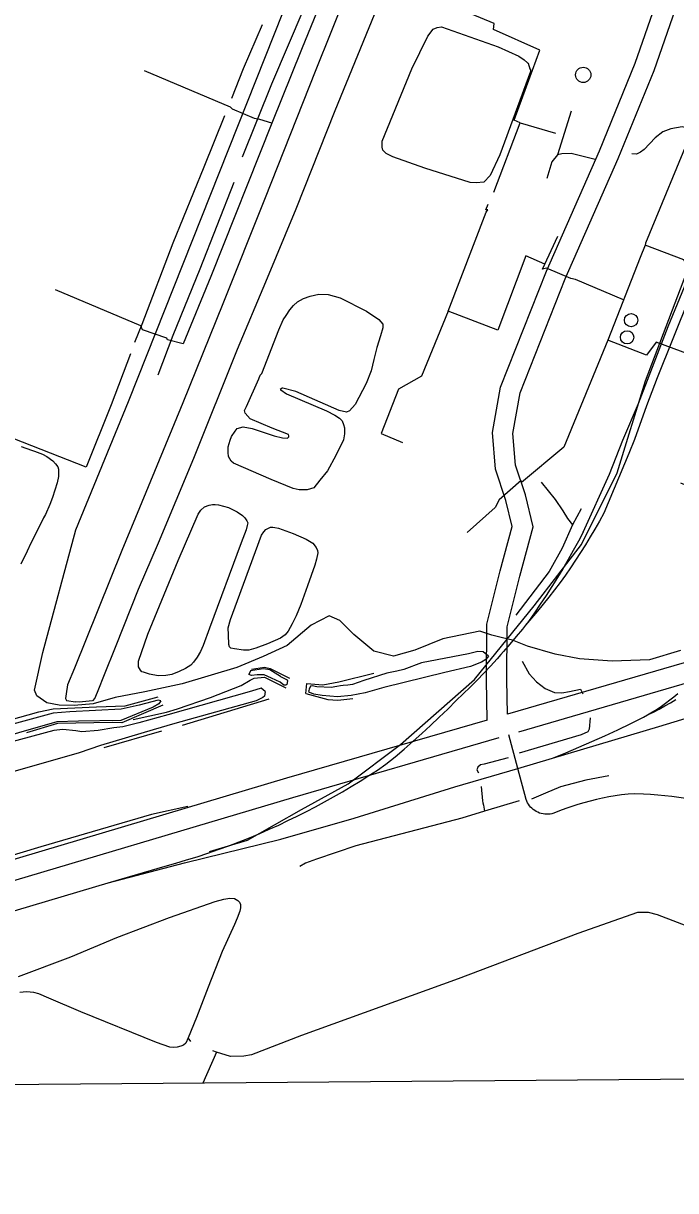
# Model space of a CAD drawing. Extents: x 3567028 to 3605064, y 510945 to 536587.
# Drawn here: x 3589763 to 3590726, y 516349 to 518073 of the extents above; entities that cross this region are included whole.
import ezdxf

# ---------------------------------------------------------------- set-up
doc = ezdxf.new("R2010")
doc.units = 0
for name, color, linetype in [('V-DOMW-TANK', 7, 'Continuous'), ('V-FLOD-BASE', 7, 'Continuous'), ('V-GRID-FRAM', 7, 'Continuous'), ('V-RAIL-TRAK', 7, 'Continuous'), ('V-ROAD-CNTR', 7, 'Continuous'), ('V-SITE-OTLN', 7, 'Continuous'), ('V-SITE-VEGE', 7, 'Continuous'), ('V-TOPO-SHOR', 7, 'Continuous'), ('V-UTIL-LINE', 7, 'Continuous')]:
    doc.layers.add(name, color=color, linetype=linetype)

msp = doc.modelspace()

# ---------------------------------------------------------------- linework, layer by layer
at = {"layer": 'V-DOMW-TANK'}
for centre, radius in [((3590589.8, 517996.8), 11.3), ((3590660.5, 517634.5), 9.8), ((3590654.6, 517609.2), 9.8)]:
    msp.add_circle(centre, radius, dxfattribs=at)
at = {"layer": 'V-FLOD-BASE'}
for p, q in [((3589998, 517036.6), (3590125.7, 517075.1)), ((3589966.7, 517027.7), (3589881.8, 517003))]:
    msp.add_line(p, q, dxfattribs=at)
for points in [[(3590099.6, 517119.3), (3590118.8, 517121.9), (3590127.4, 517120.2), (3590155.7, 517105.7)], [(3590084.5, 517095), (3590097.8, 517102.8), (3590103.8, 517106), (3590118.8, 517107.5), (3590142.8, 517095.7), (3590150.4, 517091.5)], [(3590180.2, 517083.2), (3590181.6, 517097.8), (3590205, 517095.9), (3590228.6, 517100.6), (3590280.6, 517113.1)], [(3589925, 517044.7), (3589974, 517055.8), (3589990.2, 517060.6), (3590039.4, 517077.2), (3590084.5, 517095)], [(3590180.2, 517083.2), (3590212.3, 517074.1), (3590227.3, 517073.1), (3590249.4, 517075.9)], [(3589669.3, 517023.5), (3589785.5, 517056.3), (3589806.8, 517060.3), (3589870.7, 517063.4), (3589912.9, 517064.8), (3589962, 517078.4)], [(3589968.7, 517065.8), (3589908, 517039.9), (3589894.1, 517040.2), (3589813.4, 517038.9), (3589767.2, 517025.2)]]:
    msp.add_lwpolyline(points, dxfattribs=at)
at = {"layer": 'V-GRID-FRAM'}
msp.add_lwpolyline([(3571081.5, 534531.3), (3602744.1, 534798.4), (3602905.4, 516616.2), (3571226.9, 516349), (3571081.5, 534531.3)], dxfattribs=at)
at = {"layer": 'V-RAIL-TRAK'}
for points in [[(3591255.5, 518913), (3591249.6, 518883.1), (3591232, 518821), (3591196.7, 518727.1), (3591154.4, 518623.3), (3591102.2, 518490.8), (3591047, 518371.8), (3591036.4, 518353), (3591021.7, 518327.8), (3590997, 518283.8), (3590970, 518215.8), (3590920.7, 518094.4), (3590867.2, 517961.3), (3590808.5, 517812.9), (3590746.2, 517666.9), (3590699.2, 517549.6), (3590683.5, 517508)], [(3590671.7, 517511.4), (3590715.2, 517625.2), (3590766.9, 517750.7), (3590811.5, 517860.9), (3590821.9, 517887.6)], [(3590589.9, 517321.6), (3590628.6, 517407.3), (3590648.2, 517457.1), (3590671.7, 517511.4)], [(3590683.5, 517508), (3590665.5, 517458.2), (3590657.1, 517437.5), (3590620.1, 517349.6)], [(3590620.1, 517349.6), (3590613.7, 517337.8), (3590607, 517326), (3590600.2, 517314.4), (3590593.2, 517302.9), (3590586, 517291.5), (3590578.6, 517280.2), (3590571.1, 517269), (3590563.4, 517258), (3590555.5, 517247.1), (3590547.4, 517236.3), (3590539.1, 517225.6), (3590530.7, 517215.1), (3590522.1, 517204.7), (3590513.4, 517194.4), (3590504.5, 517184.3)], [(3590589.9, 517321.6), (3590582.6, 517308), (3590575.1, 517294.4), (3590567.5, 517280.9), (3590559.7, 517267.5), (3590551.6, 517254.3), (3590543.4, 517241.1), (3590535, 517228.1), (3590526.4, 517215.2), (3590517.7, 517202.4), (3590508.8, 517189.7), (3590504.5, 517184.3), (3590499.9, 517178.4), (3590490.8, 517167.2), (3590481.6, 517156.1), (3590472.2, 517145.2), (3590468.3, 517140.8), (3590462.6, 517134.4), (3590452.9, 517123.7), (3590443.1, 517113.2), (3590433.1, 517102.8), (3590422.9, 517092.6), (3590412.6, 517082.5), (3590402.2, 517072.6)], [(3589888.1, 516803.5), (3590000.9, 516833.1), (3590143, 516868.3), (3590251.4, 516899.2), (3590400.2, 516945.1), (3590493.2, 516972.4), (3590544.4, 516987.5), (3590701.3, 517034.2), (3590758.1, 517051.7), (3590796.5, 517063.6), (3590812.3, 517068.4), (3590823.3, 517071.7), (3590906.2, 517096.7), (3590955.8, 517111.6), (3591058.1, 517141.8), (3591248.1, 517199.1)], [(3590544.4, 516987.5), (3590563.9, 516995.5), (3590583.3, 517003.7), (3590602.6, 517012.2), (3590621.8, 517020.8), (3590641, 517029.7), (3590660, 517038.8), (3590678.9, 517048.2), (3590684.9, 517051.5), (3590692.3, 517055.9), (3590698.8, 517060.1), (3590705.2, 517064.4), (3590711.5, 517068.9), (3590717.7, 517073.6), (3590723.7, 517078.4), (3590729.6, 517083.4)], [(3589707.5, 516750), (3589888.1, 516803.5), (3589972.1, 516828.1), (3589987.9, 516832.6), (3590003.7, 516837.3), (3590019.5, 516842.2), (3590035.1, 516847.3), (3590050.7, 516852.7), (3590066.2, 516858.3), (3590081.6, 516864.2), (3590096.9, 516870.2), (3590112.1, 516876.5), (3590126.1, 516882.6), (3590139.9, 516888.9), (3590153.6, 516895.4), (3590167.3, 516902.1), (3590180.8, 516908.9), (3590194.3, 516916), (3590207.7, 516923.2), (3590220.9, 516930.6), (3590234.1, 516938.1), (3590247.2, 516945.9), (3590260.1, 516953.8), (3590273, 516961.9), (3590285.7, 516970.2), (3590298.3, 516978.7), (3590311.8, 516989.8), (3590325.2, 517001.1), (3590338.4, 517012.6), (3590351.4, 517024.3), (3590364.4, 517036.1), (3590377.1, 517048.1), (3590389.7, 517060.2), (3590402.2, 517072.6)], [(3590684.9, 517051.5), (3590693.4, 517055.8), (3590701.9, 517060.2), (3590710.3, 517064.8), (3590718.5, 517069.6), (3590726.7, 517074.5)]]:
    msp.add_lwpolyline(points, dxfattribs=at)
at = {"layer": 'V-ROAD-CNTR'}
msp.add_line((3590493.2, 516972.4), (3590480, 517022.1), dxfattribs=at)
for points in [[(3590037.7, 516849.8), (3590093.7, 516866.7), (3590173.7, 516911.7), (3590242.5, 516949.7), (3590319.8, 517007.9), (3590429.4, 517103.9), (3590517.3, 517212.7), (3590587.5, 517303.4), (3590639.9, 517409), (3590682, 517545.1), (3590817.3, 517900.9), (3590846.9, 517975.6), (3591001.8, 518326.9), (3591388.2, 519263.3), (3591553.5, 519661.6), (3591562.7, 519731.5), (3591568.1, 519837.3), (3591569.8, 519930.2), (3591562.8, 520003.4), (3591537.7, 520117), (3591496.4, 520299.2), (3591473.1, 520410.8)], [(3590477.9, 517052.7), (3590477.1, 517103.3), (3590477.6, 517181.7), (3590496.1, 517256.7), (3590515.9, 517329.3), (3590504.6, 517376.5), (3590489.7, 517420.6), (3590486, 517467.3), (3590496.6, 517527.3), (3590563.2, 517695.4), (3590641.5, 517873.1), (3590694.6, 518003.4), (3590761.4, 518196.1), (3590800.7, 518298.2), (3590885.2, 518413.1), (3590918.5, 518479.6)], [(3590448, 517044), (3590447.1, 517103.2), (3590447.6, 517185.4), (3590467.1, 517264.2), (3590484.9, 517329.8), (3590475.7, 517368.2), (3590460, 517414.5), (3590455.8, 517468.8), (3590467.6, 517535.5), (3590535.5, 517707), (3590613.9, 517884.8), (3590666.5, 518013.9), (3590725.9, 518185.4)], [(3591417, 517285.9), (3591157.9, 517218.9), (3590957.1, 517165), (3590747.5, 517099.8), (3590494.3, 517026.2)], [(3590876.9, 517171.5), (3590738.8, 517128.6), (3590477.9, 517052.7)], [(3590448, 517044), (3590151.6, 516957.9), (3589545.3, 516777.5), (3588874.3, 516576.1), (3588617.4, 516500.6)], [(3590465.2, 517017.8), (3590160.1, 516929.1), (3589686.7, 516788.2)], [(3590665.4, 516935.2), (3590656, 516934.4), (3590646.5, 516933.3), (3590637.2, 516931.9), (3590627.8, 516930.4), (3590618.5, 516928.6), (3590609.3, 516926.6), (3590600.1, 516924.3), (3590590.9, 516921.9), (3590581.8, 516919.2), (3590572.8, 516916.3), (3590563.9, 516913.2), (3590555, 516909.9), (3590546.2, 516906.3), (3590543.6, 516905.6), (3590541, 516905.1), (3590538.4, 516904.9), (3590535.7, 516904.8), (3590533.1, 516905), (3590530.4, 516905.3), (3590527.8, 516905.9), (3590525.3, 516906.7), (3590522.8, 516907.7), (3590520.5, 516908.9), (3590518.2, 516910.3), (3590516, 516911.8), (3590514, 516913.6), (3590512.1, 516915.4), (3590510.4, 516917.5), (3590508.9, 516919.6), (3590507.5, 516921.9), (3590506.3, 516924.3), (3590505.3, 516926.8), (3590493.2, 516972.4)], [(3590754.6, 516925.8), (3590751.9, 516926.3), (3590741.5, 516928.1), (3590731.1, 516929.7), (3590720.7, 516931.1), (3590710.3, 516932.3), (3590699.8, 516933.2), (3590689.3, 516933.9), (3590678.8, 516934.4), (3590665.4, 516935.2)]]:
    msp.add_lwpolyline(points, dxfattribs=at)
at = {"layer": 'V-SITE-OTLN'}
msp.add_lwpolyline([(3590733.3, 517146.8), (3590687.6, 517133.1), (3590632.8, 517131.1), (3590584.4, 517134.4), (3590548.3, 517141.3), (3590507.7, 517152.9), (3590485.5, 517161.8), (3590470.6, 517165.5), (3590454.9, 517169.4), (3590437.3, 517175.1), (3590382.3, 517163.9), (3590341.2, 517147), (3590309.4, 517138.4), (3590280.3, 517145.9), (3590250.7, 517170.4), (3590230.3, 517190.8), (3590214.3, 517198.1), (3590187.8, 517184), (3590152.5, 517153.9), (3590116.8, 517137.7), (3590077.9, 517121.5), (3589997.3, 517097.7), (3589942.4, 517085.7), (3589898.3, 517077.4), (3589865.7, 517068), (3589837.9, 517065.5), (3589815.6, 517065.9), (3589797.2, 517069.4), (3589782.8, 517079.7), (3589779.1, 517088.2), (3589791.7, 517143.5), (3589840.1, 517325.1), (3589918.2, 517514.5), (3590147, 518090.9)], dxfattribs=at)
at = {"layer": 'V-SITE-VEGE'}
msp.add_lwpolyline([(3589759.3, 517448), (3589774.6, 517442.5), (3589779.1, 517441.1), (3589790.9, 517436.5), (3589797.6, 517433.3), (3589806.2, 517426.9), (3589810.2, 517422.4), (3589813.8, 517417.8), (3589814.7, 517414.6), (3589814.6, 517403.8), (3589812.7, 517394.3), (3589805.8, 517372.7), (3589801.6, 517362.3), (3589795.2, 517347.4), (3589792.5, 517342.5), (3589785.6, 517328.5), (3589773.7, 517305.1), (3589768.6, 517293.3), (3589759, 517274.4)], dxfattribs=at)
at = {"layer": 'V-TOPO-SHOR'}
for p, q in [((3590572, 517943.1), (3590551.8, 517878.6)), ((3589937.8, 517628.2), (3589926.7, 517601.3)), ((3590010.3, 516569.1), (3590006.2, 516574.6))]:
    msp.add_line(p, q, dxfattribs=at)
for points in [[(3590363.9, 518310.2), (3590360.3, 518315.5), (3590355.6, 518319.6), (3590351.5, 518321.4), (3590346.1, 518322.6), (3590335.5, 518319.6), (3590330.1, 518316.7), (3590315.3, 518294.2), (3590261.4, 518169.9), (3590195, 518004.3), (3590119.1, 517812.5), (3590057.5, 517658.7), (3589998.2, 517512.5), (3589934.2, 517357.5), (3589908.1, 517294.2)], [(3590276.1, 518337.2), (3590228.6, 518220.1), (3590177, 518094.8), (3590129.5, 517983), (3590086.1, 517875.3)], [(3590363.9, 518310.2), (3590325.9, 518201.9), (3590289.8, 518107.2), (3590222.8, 517943.9), (3590165.3, 517798.3), (3590120.3, 517690.6), (3590078.8, 517591.2), (3590014.2, 517430.2), (3589962, 517305.4)], [(3590909.6, 518255.4), (3590858.6, 518125.2), (3590785.7, 517954.2), (3590767.9, 517915.1), (3590763.8, 517912.8), (3590747.8, 517916.9), (3590735.9, 517919.9), (3590719.4, 517916.9), (3590707.5, 517912.8), (3590696.3, 517903.9), (3590679.7, 517886.8), (3590674.4, 517882.6), (3590668.4, 517879.7), (3590661.6, 517880.4)], [(3590115.5, 518070.8), (3590087.4, 518005.8), (3590070.4, 517961.9)], [(3590511.7, 518001.7), (3590466.6, 517878.6), (3590452.4, 517848.4), (3590442.9, 517838.4), (3590431.7, 517837.2), (3590422.8, 517837.8), (3590355.9, 517859.2), (3590308.6, 517875.8), (3590298.5, 517880.5), (3590293.8, 517885.8), (3590292.6, 517890), (3590292.6, 517898.8), (3590336.5, 518005.9), (3590360.2, 518053.9), (3590367.9, 518064.5), (3590373.8, 518066.9), (3590380.3, 518067.5), (3590464.3, 518038.4), (3590494.5, 518024.2), (3590502.8, 518018.9), (3590507.5, 518014.7), (3590508.7, 518014.1), (3590511.1, 518005.8), (3590511.7, 518004.1), (3590511.7, 518001.7)], [(3590059.8, 517936.2), (3590029.3, 517860.6), (3589983.6, 517748.2), (3589937.8, 517628.2)], [(3590607.5, 517872), (3590572, 517880.9), (3590558.4, 517880.3), (3590551.8, 517878.6), (3590543.6, 517868.5), (3590535.8, 517843.7)], [(3590073.8, 517837.8), (3590023.4, 517709.6), (3589983.5, 517611.8), (3589961.2, 517553.2)], [(3589855.5, 517417.3), (3589708.2, 517474.8), (3589493.4, 517557.2), (3589278, 517640.2), (3589138.9, 517693), (3589109.5, 517704.7)], [(3590114.9, 517555.7), (3590140.3, 517620.2), (3590146.3, 517635), (3590151, 517641.5), (3590156.3, 517649.7), (3590161.7, 517656.3), (3590167.6, 517661.6), (3590176.5, 517666.3), (3590186.5, 517669.9), (3590199, 517672.8), (3590213.2, 517672.2), (3590230.9, 517667.5), (3590269.4, 517647.9), (3590287.7, 517635.5), (3590293.6, 517628.4), (3590293.6, 517623), (3590290.1, 517611.2), (3590284.7, 517594), (3590280.6, 517576.3), (3590276.4, 517559.7), (3590269.3, 517540.8), (3590252.7, 517510), (3590244.4, 517500.5), (3590240.3, 517498.8), (3590229.1, 517501.1), (3590165.1, 517529), (3590146.2, 517534.3), (3590145, 517534.3), (3590142.1, 517532), (3590143.2, 517531.4), (3590151.5, 517525.5), (3590210.7, 517500.6), (3590223.1, 517494), (3590229.6, 517489.9), (3590233.8, 517485.7), (3590235.6, 517480.4), (3590237.3, 517475.7), (3590237.3, 517466.8), (3590235.5, 517457.9), (3590224.3, 517434.9), (3590211.8, 517411.8), (3590200.6, 517398.2), (3590191.7, 517386.9), (3590182.2, 517384), (3590170.4, 517384), (3590161.5, 517385.8), (3590129, 517399.4), (3590073.3, 517423.1), (3590069.8, 517426.1), (3590065.7, 517433.2), (3590065.1, 517439.1), (3590065.1, 517447.4), (3590068, 517457.4), (3590070.4, 517462.8), (3590075.7, 517470.5), (3590078.7, 517474.6), (3590087.6, 517477), (3590100.6, 517474.6), (3590133.1, 517463.9), (3590145.6, 517460.9), (3590152.7, 517460.3), (3590155, 517462.1), (3590155, 517463.9), (3590154.5, 517465.7), (3590130.2, 517475.2), (3590097.7, 517488.8), (3590090.6, 517497.1), (3590089.4, 517501.2), (3590092.3, 517507.1), (3590110.7, 517548), (3590112.5, 517553.3), (3590114.9, 517555.7)], [(3589920.8, 517584.9), (3589892.6, 517509.4), (3589855.5, 517417.3)], [(3590527.9, 517395.1), (3590548.4, 517369.8), (3590559.6, 517352.8), (3590566.7, 517341.4), (3590574.1, 517332.5)], [(3589935.6, 517117.5), (3589932.8, 517122.6), (3589932.6, 517130.9), (3589946.8, 517170.8), (3589991.5, 517279.7), (3590021, 517348), (3590024.7, 517353.8), (3590030.4, 517359), (3590037, 517361.3), (3590042.3, 517362.3), (3590045.9, 517362.3), (3590051.2, 517361.6), (3590065.9, 517358), (3590078.8, 517351.5), (3590086.3, 517346.1), (3590090.1, 517342.4), (3590093, 517338.2), (3590094.1, 517335), (3590093.4, 517331.1), (3590091.8, 517324.7), (3590084.4, 517305.9), (3590037.7, 517179.7), (3590028.3, 517154.1), (3590024.3, 517145), (3590019.4, 517136.8), (3590014.2, 517129.6), (3590010, 517124.9), (3590002.5, 517120.3), (3589992.7, 517115.5), (3589981.9, 517111.3), (3589973.3, 517109.7), (3589962.1, 517109.3), (3589949.1, 517111.9), (3589940.3, 517114.5), (3589937.7, 517115.4), (3589935.6, 517117.5)], [(3590586.6, 517355.8), (3590574.1, 517332.5), (3590558.9, 517297.6), (3590539.3, 517263.3), (3590490.2, 517199)], [(3590139.5, 517327.5), (3590161.5, 517319.4), (3590180.6, 517311.3), (3590190.5, 517305.2), (3590195.1, 517298.9), (3590197.1, 517294.4), (3590197.9, 517290.9), (3590195.9, 517281.4), (3590193.4, 517272.9), (3590182.7, 517242.1), (3590172.7, 517214.5), (3590165.6, 517198.1), (3590160, 517186.3), (3590153.9, 517175.2), (3590149.3, 517170), (3590142.7, 517165.1), (3590123.3, 517156.3), (3590106, 517149.9), (3590095.6, 517147.4), (3590087.9, 517147.3), (3590074.4, 517149), (3590069.4, 517150.3), (3590067.3, 517152.1), (3590066.2, 517155.7), (3590065.6, 517169.9), (3590065.3, 517180.3), (3590068.5, 517192.3), (3590079.1, 517220.5), (3590114.4, 517316.8), (3590117.8, 517322.1), (3590121.1, 517325.5), (3590125, 517327.5), (3590128, 517328.7), (3590131.2, 517328.9), (3590134.2, 517328.2), (3590139.5, 517327.5)], [(3589962, 517305.4), (3589932.5, 517236.9), (3589899.4, 517153.4), (3589881.3, 517108.5), (3589873.8, 517089.4), (3589868.2, 517076.1), (3589864.8, 517072.3), (3589845.2, 517070.4), (3589839.6, 517070.8)], [(3589908.1, 517294.2), (3589838.5, 517120.4), (3589828, 517095.8), (3589825.9, 517082.5), (3589825.2, 517076), (3589826.3, 517072.7), (3589839.6, 517070.8)], [(3590449.9, 517138.5), (3590445.8, 517133.5), (3590439.5, 517129.5), (3590423.1, 517123), (3590385.3, 517114.3), (3590295.2, 517091.9), (3590267.8, 517084.1), (3590247, 517080.1), (3590226.8, 517078.1), (3590204.1, 517080.4), (3590192, 517082.4), (3590191.2, 517082.6)], [(3590449.9, 517138.5), (3590442.2, 517144.5), (3590433.9, 517145), (3590420.5, 517142), (3590350.7, 517128.3), (3590325, 517118.5), (3590314.3, 517116), (3590299.5, 517113.1), (3590265.8, 517102.2), (3590249.1, 517096.6), (3590242, 517095.3), (3590235.4, 517094.8), (3590231, 517094.3), (3590225.9, 517093.3), (3590217.3, 517092.2), (3590196.5, 517093.1)], [(3590142.4, 517108.3), (3590127, 517118), (3590117.5, 517119.4), (3590098.5, 517116.8), (3590096, 517111.3)], [(3590499.8, 517131.1), (3590509.7, 517112.2), (3590521, 517100.4), (3590533.8, 517090.7), (3590547.6, 517084.5), (3590558, 517084.3), (3590569.3, 517086.2), (3590585.9, 517089.4), (3590589.2, 517082.5)], [(3590142.1, 517099.7), (3590129.4, 517105.6), (3590118.6, 517110.8), (3590107.9, 517110.7), (3590099.6, 517109.7), (3590096, 517111.3)], [(3590142.4, 517108.3), (3590152.2, 517103.4), (3590152.6, 517103), (3590152.9, 517102.6), (3590152.3, 517098.8), (3590152.1, 517096.4), (3590150.6, 517095.3), (3590148.8, 517095.4), (3590147.3, 517095.7), (3590142.1, 517099.7)], [(3590119.8, 517085.9), (3590114, 517091.1), (3590099.9, 517086.6), (3589976.1, 517051.6), (3589933.3, 517040), (3589909.5, 517033.9), (3589896.4, 517032.4), (3589873.3, 517028.7), (3589849, 517026.6), (3589840.4, 517028.2), (3589820.9, 517029.8), (3589807.9, 517028.6), (3589517.1, 516950.1), (3589418.9, 516924.9), (3589175.7, 516857.2), (3588823.3, 516760.8), (3588750, 516737.1), (3588736.9, 516735), (3588726.9, 516734.9), (3588720.6, 516732.1), (3588717.5, 516728.6), (3588715.9, 516720.3), (3588715.8, 516706.5)], [(3590119.8, 517085.9), (3590119.1, 517079.4), (3590116.7, 517077.1), (3590106.6, 517072.3), (3589986.5, 517038.7), (3589954.4, 517029.3), (3589876.9, 517006.3), (3589845.3, 516995.8), (3589725.9, 516961.5)], [(3590196.5, 517093.1), (3590189.2, 517094.5), (3590186.9, 517094), (3590184.7, 517089.7), (3590184.4, 517087.5), (3590184.2, 517086), (3590185.3, 517085.2), (3590191.2, 517082.6)], [(3589965.8, 517072.2), (3589962.8, 517067.7), (3589954.4, 517062.8), (3589906.6, 517043.1), (3589844.1, 517042.2), (3589812.3, 517041.1), (3589698.2, 517008.7), (3589588.8, 516978.6), (3589419.9, 516933.8), (3589170.5, 516869.2), (3589040.3, 516833), (3589005.2, 516823.6), (3588976.6, 516820.9), (3588889, 516840.8), (3588839.2, 516853.6), (3588825.5, 516850.3), (3588798.1, 516842.6), (3588785.3, 516838.7), (3588777.8, 516836.8), (3588770.2, 516839.3), (3588765.4, 516842), (3588762.3, 516844.4), (3588764.5, 516849.5)], [(3589965.8, 517072.2), (3589961.8, 517073.4), (3589933.8, 517065.9), (3589907.3, 517059.9), (3589831.6, 517056.1), (3589806.7, 517054), (3589654.4, 517012.9)], [(3590600.3, 517047.3), (3590598.6, 517030.5), (3590596.5, 517026.4), (3590586.9, 517021.9), (3590495.2, 516994.9)], [(3590478.7, 516988.4), (3590443.3, 516978.9), (3590437.9, 516977.7), (3590434.2, 516974.6), (3590432.7, 516970.5), (3590435.1, 516966.1)], [(3590627.4, 516961.8), (3590593.9, 516955.1), (3590556.4, 516945.5), (3590534.3, 516935.9), (3590513.4, 516927.3)], [(3590439.2, 516945.6), (3590440.9, 516924.9), (3590441.3, 516921.7), (3590442.6, 516918.5), (3590444.1, 516909.3)], [(3590005.6, 516916.3), (3589951.8, 516904.7), (3589788.6, 516856.6), (3589621.5, 516806.5), (3589576, 516792.7), (3589502.3, 516770.5), (3589286.5, 516706), (3589160.4, 516668.9), (3589038.2, 516631.2), (3588862.5, 516580.1), (3588646.1, 516515.3)], [(3590495.1, 516924.5), (3590444.1, 516909.3), (3590410.4, 516899.3), (3590253.9, 516858.1), (3590196, 516838.5), (3590179.6, 516832.4), (3590171.2, 516827.5)], [(3589755.5, 516665.2), (3589832.8, 516694.4), (3589900.6, 516723), (3589978.7, 516752.5), (3590046.1, 516776), (3590058.7, 516779.6), (3590067.9, 516780.9), (3590074.4, 516780.2), (3590079.6, 516777.4), (3590082.2, 516775), (3590083.7, 516771.4), (3590083.6, 516766.7), (3590082.6, 516761.7), (3590078.8, 516751.4), (3590074.5, 516742), (3590056.2, 516702.1), (3590035.6, 516649.5), (3590018.4, 516604.5), (3590006.2, 516574.6), (3590002.8, 516566.9), (3589999.5, 516563.7), (3589995.3, 516562.3), (3589990, 516561), (3589984.6, 516560.2), (3589979, 516560.9), (3589959.3, 516567.8), (3589847.4, 516613), (3589800.4, 516633.2), (3589785.5, 516639.7), (3589778.4, 516641.4), (3589767.2, 516642.5), (3589757.7, 516641.5)], [(3591128.7, 516585.3), (3590988.9, 516639.9), (3590764.9, 516731.1), (3590699.7, 516756.1), (3590686.4, 516759.7), (3590669.8, 516760), (3590581.9, 516728.6), (3590405, 516661.7), (3590173.6, 516578.2), (3590099.6, 516549.8), (3590088.3, 516547.7), (3590068.8, 516546.9), (3590048, 516553.6), (3590042.7, 516555.3)], [(3590048, 516553.6), (3590027.9, 516507.6)]]:
    msp.add_lwpolyline(points, dxfattribs=at)
at = {"layer": 'V-UTIL-LINE'}
for points in [[(3590385.2, 518278.4), (3590289.8, 518319), (3590173.7, 518034.3), (3590129.8, 517925.3), (3590111.9, 517930.8), (3590104.4, 517932.2), (3590071.5, 517945.9), (3590068.7, 517949.3), (3589941.9, 518002.9)], [(3590496.8, 517925.8), (3590487.9, 517929.9), (3590525.6, 518033.5), (3590457.1, 518063.7), (3590458.4, 518072.6), (3590324, 518128.9), (3590385.2, 518278.4), (3590503.8, 518230.3), (3590482.5, 518181.6)], [(3590812.4, 518107.4), (3590827.5, 518101.2), (3590822.7, 518088.8), (3590681.9, 517748), (3590681.4, 517745.5)], [(3590129.8, 517925.3), (3590039.8, 517699), (3589998.6, 517599.5), (3589975.9, 517605.7), (3589974.6, 517607.8), (3589938.9, 517620.2), (3589936.2, 517626.3), (3589810, 517679.2)], [(3590457.6, 517823.6), (3590496.8, 517925.8), (3590548.9, 517910.7)], [(3590390.3, 517648), (3590446.6, 517794.1), (3590448.7, 517797.5), (3590445.9, 517797.5), (3590449.4, 517805.8)], [(3590649.5, 517664.4), (3590578.2, 517694.6), (3590571.3, 517696), (3590535.7, 517711.1), (3590529.5, 517709.7), (3590552.2, 517758.4)], [(3590799.9, 517564.3), (3590847.3, 517678.1), (3590741.7, 517719.4), (3590738.3, 517723.5), (3590681.4, 517745.5), (3590673.8, 517726.9), (3590626.4, 517604.9)], [(3590533, 517717.2), (3590504.9, 517729.6), (3590463.7, 517619.8), (3590390.3, 517648), (3590351.1, 517552), (3590316.8, 517532.8), (3590291.4, 517467), (3590322.9, 517453.9)], [(3590733.3, 517394.2), (3590771, 517379.1), (3590815.7, 517508.7), (3590784.8, 517527.3), (3590799.9, 517564.3), (3590697.8, 517602.1), (3590683.3, 517582.9), (3590626.4, 517604.9), (3590561.2, 517447.1), (3590498.7, 517395), (3590498, 517397.8), (3590465.8, 517369), (3590459.6, 517358), (3590418.4, 517321)]]:
    msp.add_lwpolyline(points, dxfattribs=at)

doc.saveas('drawing.dxf')
